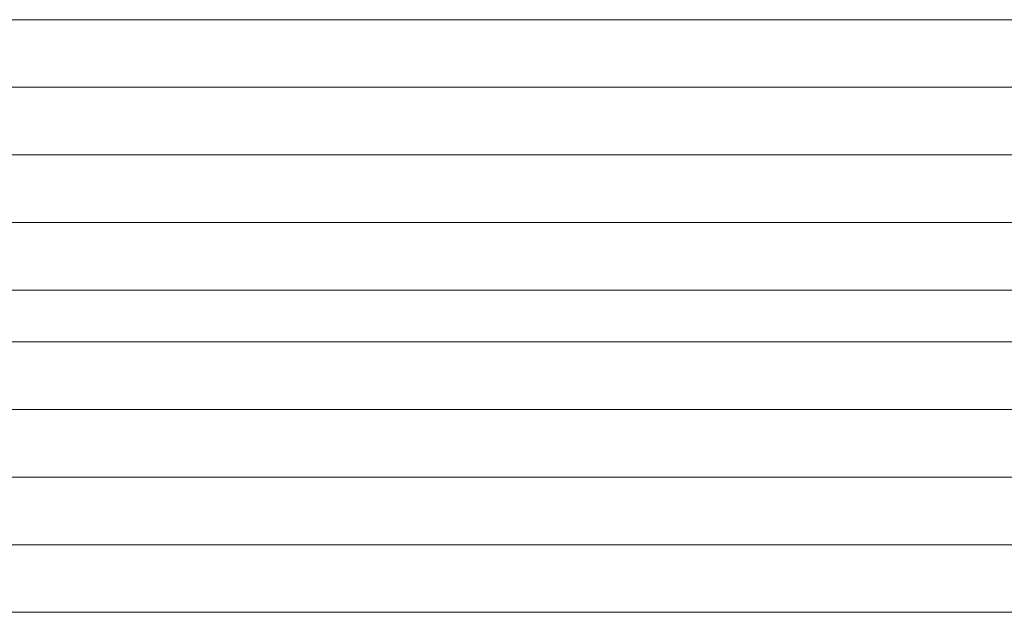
# Model space of a CAD drawing. Extents: x 1911006 to 2186114, y 709265 to 747216.
# Tile 549 of 656: x 1932441 to 1932456, y 735194 to 735203. Entities that reach past the tile are written whole.
import ezdxf

# ---------------------------------------------------------------- set-up
doc = ezdxf.new("R2010")
doc.units = 0
doc.header["$LTSCALE"] = 500
doc.header["$MEASUREMENT"] = 0
doc.layers.add('_MB_kreskowanie_szklo_0.09', color=157, linetype='CONTINUOUS', lineweight=9)
doc.layers.add('_MB_szklo_0.15', color=142, linetype='CONTINUOUS', lineweight=15)

msp = doc.modelspace()

# ---------------------------------------------------------------- linework, layer by layer
at = {"layer": '_MB_kreskowanie_szklo_0.09', "color": 7}
for points in [[(1932470.454, 735202.187), (1932410.454, 735202.187)], [(1932470.454, 735201.187), (1932410.454, 735201.187)], [(1932470.454, 735200.187), (1932410.454, 735200.187)], [(1932470.454, 735197.427), (1932410.454, 735197.427)], [(1932470.454, 735196.427), (1932410.454, 735196.427)], [(1932470.454, 735195.427), (1932410.454, 735195.427)]]:
    msp.add_lwpolyline(points, dxfattribs=at)
at = {"layer": '_MB_szklo_0.15', "color": 7}
for points in [[(1932410.454, 735199.187), (1932470.454, 735199.187), (1932470.454, 735203.187), (1932410.454, 735203.187)], [(1932410.454, 735198.427), (1932470.454, 735198.427), (1932470.454, 735199.187), (1932410.454, 735199.187)], [(1932410.454, 735194.427), (1932470.454, 735194.427), (1932470.454, 735198.427), (1932410.454, 735198.427)]]:
    msp.add_lwpolyline(points, dxfattribs=at)

doc.saveas('drawing.dxf')
